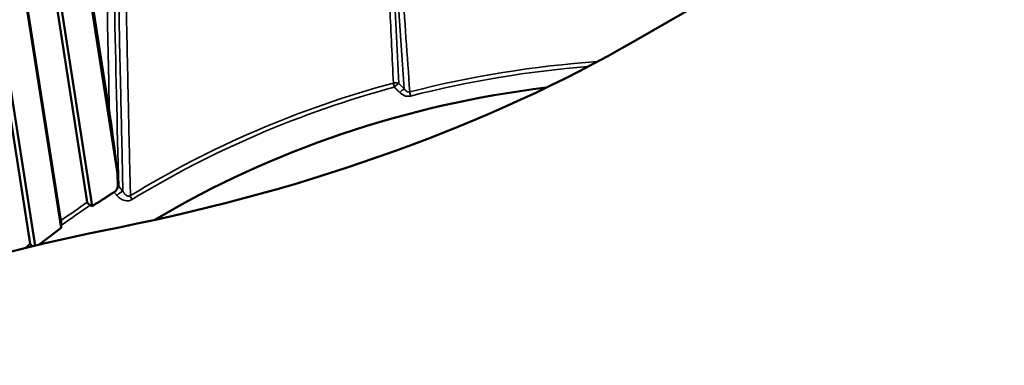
# Model space of a CAD drawing. Header units: millimetres. Extents: x 0 to 4686, y -120 to 1682.
# Tile 361 of 558: x 2080 to 2094, y 812 to 817. Entities that reach past the tile are written whole.
import ezdxf

# ---------------------------------------------------------------- set-up
doc = ezdxf.new("R2010")
doc.units = ezdxf.units.MM
doc.header["$LTSCALE"] = 2
doc.layers.add('Sichtbar (ISO)', color=7, linetype='Continuous', lineweight=50)
doc.layers.add('Sichtbar schmal (ISO)', color=7, linetype='Continuous', lineweight=35)

msp = doc.modelspace()

# ---------------------------------------------------------------- linework, layer by layer
at = {"layer": 'Sichtbar (ISO)'}
for p, q in [((2088.6582, 816.63), (2120.692, 835.1247)), ((2081.0562, 814.6787), (2079.6304, 823.8938)), ((2079.6412, 823.9475), (2080.9378, 815.5671)), ((2080.6125, 814.2554), (2079.1607, 823.6381)), ((2080.6852, 814.1993), (2079.2256, 823.6332)), ((2078.756, 823.3557), (2080.2266, 813.9861)), ((2080.2292, 813.8812), (2078.7506, 823.3017)), ((2079.7764, 813.6459), (2078.3056, 823.0154)), ((2079.846, 813.6188), (2078.3712, 823.015)), ((2081.0562, 814.6787), (2081.0612, 814.4921)), ((2080.6567, 814.2131), (2080.6852, 814.1993)), ((2080.2292, 813.8812), (2080.2296, 813.915))]:
    msp.add_line(p, q, dxfattribs=at)
for centre, major_axis, ratio, start_param, end_param in [((2074.5161, 824.795), (20, 0), 0.5773503, 5.0467602, 5.4977872), ((2088.5316, 805.5299), (12.4716, 1.7392), 0.8318334, 1.5495938, 2.0399131), ((2080.9734, 814.4725), (0.0727, 0.0687), 0.7345377, 4.4708245, 5.4769896), ((2080.991, 814.4516), (0.064, 0.0578), 0.4994666, 5.6890526, 5.8795227), ((2089.284, 800.2531), (25, 0), 0.5773503, 1.9051678, 2.2069845), ((2078.9102, 820.9327), (8.7297, 9.4229), 0.4755359, 4.3391535, 4.3729911)]:
    msp.add_ellipse(centre, major_axis=major_axis, ratio=ratio, start_param=start_param, end_param=end_param, dxfattribs=at)
for points, knots in [([(2081.0562, 814.6787), (2081.0368, 814.8416), (2081.0156, 815.0103), (2080.9794, 815.2814), (2080.9649, 815.3861), (2080.946, 815.5133), (2080.9419, 815.5405), (2080.9378, 815.5671)], [-0.17315405, -0.17315405, -0.17315405, -0.17315405, -0.09766852, -0.09766852, -0.04883426, -0.04883426, -0.03529483, -0.03529483, -0.03529483, -0.03529483]), ([(2080.6125, 814.2554), (2080.6135, 814.2494), (2080.6174, 814.2423), (2080.6291, 814.2295), (2080.6399, 814.2218), (2080.6525, 814.2152), (2080.6546, 814.2141), (2080.6567, 814.2131)], [-0.0711820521, -0.0711820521, -0.0711820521, -0.0711820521, -0.0680336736, -0.0680336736, -0.0641085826, -0.0641085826, -0.0633683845, -0.0633683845, -0.0633683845, -0.0633683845]), ([(2080.2296, 813.915), (2080.2296, 813.9176), (2080.2297, 813.9201), (2080.2297, 813.9356), (2080.2295, 813.9506), (2080.2284, 813.9709), (2080.2276, 813.9801), (2080.2266, 813.9861)], [-0.0079867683, -0.0079867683, -0.0079867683, -0.0079867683, -0.0072465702, -0.0072465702, -0.0033214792, -0.0033214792, -0.0001731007, -0.0001731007, -0.0001731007, -0.0001731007]), ([(2079.7764, 813.6459), (2079.7774, 813.6399), (2079.7813, 813.6331), (2079.7925, 813.6216), (2079.8019, 813.6154), (2079.8114, 813.6106)], [-0.0711820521, -0.0711820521, -0.0711820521, -0.0711820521, -0.0680336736, -0.0680336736, -0.0645149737, -0.0645149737, -0.0645149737, -0.0645149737])]:
    msp.add_open_spline(points, degree=3, knots=knots, dxfattribs=at)
msp.add_rational_spline([(2080.6852, 814.1993), (2080.8454, 814.3001), (2081.005, 814.4042)], [1.69312184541, 1.69337500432, 1.69322830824], degree=2, dxfattribs=at)
at = {"layer": 'Sichtbar schmal (ISO)'}
for p, q in [((2085.1839, 815.9977), (2085.0258, 819.3321)), ((2085.0259, 819.3296), (2085.2654, 815.919)), ((2085.2654, 815.919), (2085.1839, 815.9977)), ((2081.1352, 814.417), (2081.074, 814.4868))]:
    msp.add_line(p, q, dxfattribs=at)
for centre, major_axis, ratio, start_param, end_param in [((2087.1131, 815.7019), (-13.123, -1.83), 0.8318334, 3.5976959, 6.1213144), ((3018.8896, -298.6171), (802.955, -1488.5339), 0.3260348, 3.7077696, 3.7093851), ((3401.1374, 158.6604), (-1226.7359, 969.7099), 0.5033569, 0.393846, 0.3966943), ((2088.5128, 805.665), (12.6769, 1.7678), 0.8318334, 1.4875806, 1.7060976), ((2088.518, 805.6278), (-12.6479, -1.7637), 0.8318334, 4.640364, 4.8476843), ((2088.5024, 805.7399), (12.8105, 1.7864), 0.8318334, 1.7218772, 2.0529125), ((2088.5076, 805.702), (-12.7815, -1.7824), 0.8318334, 4.86347, 5.1945052), ((2085.1313, 815.9274), (0.0261, -0.0965), 0.0835352, 3.7427995, 4.5101067), ((2085.2119, 815.8491), (-0.0697, -0.0717), 0.2129676, 3.6498038, 4.6774291), ((2081.0814, 814.3495), (0.0752, 0.066), 0.2960481, 0.5559656, 1.7846023), ((2081.0204, 814.419), (0.0752, 0.066), 0.2960481, 0.5550385, 0.7792209), ((2081.0204, 814.419), (0.1, 0.0025), 0.7969765, 0.9852063, 1.1309778), ((2081.302, 814.2876), (0.0522, -0.0853), 0.2573392, 3.6929531, 4.4608981), ((2088.4878, 805.8444), (12.9988, 1.8127), 0.8318334, 2.1010819, 2.1385421), ((2088.4931, 805.8065), (-12.9698, -1.8086), 0.8318334, 5.2406262, 5.2821831), ((2088.4878, 805.8444), (12.9988, 1.8127), 0.8318334, 2.1837554, 2.1918017)]:
    msp.add_ellipse(centre, major_axis=major_axis, ratio=ratio, start_param=start_param, end_param=end_param, dxfattribs=at)
for points, knots in [([(2085.3458, 815.8753), (2085.3086, 816.4045), (2085.2342, 817.4613), (2085.123, 819.0439), (2085.0492, 820.0955), (2085.0122, 820.6211)], [0.00001452, 0.00001452, 0.00001452, 0.00001452, 0.33333333, 0.66666667, 0.9999991, 0.9999991, 0.9999991, 0.9999991]), ([(2084.9492, 819.3406), (2084.9663, 818.9679), (2085.0005, 818.2242), (2085.054, 817.1131), (2085.0883, 816.3743), (2085.1052, 816.0059)], [0.00000002, 0.00000002, 0.00000002, 0.00000002, 0.33333333, 0.66666667, 0.99998892, 0.99998892, 0.99998892, 0.99998892]), ([(2081.0776, 817.1325), (2081.0792, 817.0457), (2081.085, 816.6083), (2081.1035, 815.8422), (2081.1227, 815.0224), (2081.1319, 814.5574), (2081.1351, 814.4171)], [0.00000754, 0.00000754, 0.00000754, 0.00000754, 0.09605273, 0.48501839, 0.84510303, 0.99995684, 0.99995684, 0.99995684, 0.99995684]), ([(2081.2461, 814.3532), (2081.2421, 814.5153), (2081.2383, 814.6774), (2081.2345, 814.8395), (2081.2269, 815.1655), (2081.2195, 815.4914), (2081.2123, 815.8172), (2081.2046, 816.1692), (2081.1972, 816.521), (2081.19, 816.8726), (2081.1882, 816.9594), (2081.1864, 817.0462), (2081.1847, 817.1331)], [0, 0, 0, 0, 0.1748029, 0.1748029, 0.1748029, 0.5264024, 0.5264024, 0.5264024, 0.9062023, 0.9062023, 0.9062023, 1, 1, 1, 1]), ([(2085.1839, 815.9977), (2085.1788, 815.9949), (2085.1726, 815.9909), (2085.1656, 815.9858), (2085.1585, 815.9807), (2085.1506, 815.9745), (2085.1425, 815.9675), (2085.1344, 815.9606), (2085.1262, 815.9528), (2085.1182, 815.9447)], [0, 0, 0, 0, 0.33333333, 0.33333333, 0.33333333, 0.66666667, 0.66666667, 0.66666667, 1, 1, 1, 1]), ([(2085.3583, 815.8147), (2085.3544, 815.814), (2085.3507, 815.8133), (2085.3469, 815.8128), (2085.3434, 815.8123), (2085.3399, 815.8119), (2085.3365, 815.8116), (2085.333, 815.8113), (2085.3295, 815.8111), (2085.3261, 815.811), (2085.3223, 815.8109), (2085.3186, 815.8109), (2085.315, 815.8109), (2085.3117, 815.811), (2085.3084, 815.8112), (2085.3053, 815.8114), (2085.3045, 815.8114), (2085.3037, 815.8115), (2085.3028, 815.8115), (2085.2982, 815.8119), (2085.2939, 815.8126), (2085.2896, 815.8135), (2085.285, 815.8145), (2085.2804, 815.8157), (2085.2755, 815.8175), (2085.2711, 815.8191), (2085.2665, 815.821), (2085.2616, 815.8236), (2085.2569, 815.826), (2085.2518, 815.8289), (2085.2464, 815.8322), (2085.2416, 815.8352), (2085.2366, 815.8385), (2085.2313, 815.8421), (2085.2262, 815.8456), (2085.221, 815.8494), (2085.2156, 815.8535), (2085.2103, 815.8575), (2085.2047, 815.8618), (2085.1991, 815.8664)], [0, 0, 0, 0, 0.0662168, 0.0662168, 0.0662168, 0.1286171, 0.1286171, 0.1286171, 0.1927431, 0.1927431, 0.1927431, 0.2652544, 0.2652544, 0.2652544, 0.3333333, 0.3333333, 0.3333333, 0.3516654, 0.3516654, 0.3516654, 0.456289, 0.456289, 0.456289, 0.567584, 0.567584, 0.567584, 0.6666667, 0.6666667, 0.6666667, 0.759344, 0.759344, 0.759344, 0.8418758, 0.8418758, 0.8418758, 0.9212858, 0.9212858, 0.9212858, 1, 1, 1, 1]), ([(2085.3458, 815.8752), (2085.338, 815.8734), (2085.3227, 815.8728), (2085.302, 815.8817), (2085.2832, 815.8969), (2085.2711, 815.9109), (2085.2654, 815.919)], [0.00005344, 0.00005344, 0.00005344, 0.00005344, 0.25, 0.5, 0.75, 1, 1, 1, 1]), ([(2085.3458, 815.8752), (2085.3465, 815.8704), (2085.3474, 815.8649), (2085.3487, 815.8585), (2085.3499, 815.8522), (2085.3513, 815.8451), (2085.353, 815.8377), (2085.3546, 815.8303), (2085.3564, 815.8226), (2085.3583, 815.8147)], [0, 0, 0, 0, 0.3333333, 0.3333333, 0.3333333, 0.6666667, 0.6666667, 0.6666667, 1, 1, 1, 1]), ([(2081.005, 814.4042), (2081.0096, 814.399), (2081.0142, 814.3938), (2081.0188, 814.3886), (2081.0234, 814.3833), (2081.028, 814.3781), (2081.0326, 814.3729), (2081.0372, 814.3676), (2081.0418, 814.3624), (2081.0464, 814.3572)], [0, 0, 0, 0, 0.33333333, 0.33333333, 0.33333333, 0.66666667, 0.66666667, 0.66666667, 0.99999555, 0.99999555, 0.99999555, 0.99999555]), ([(2081.1351, 814.4171), (2081.139, 814.4104), (2081.1427, 814.4044), (2081.1465, 814.3987), (2081.149, 814.3952), (2081.1515, 814.3917), (2081.154, 814.3884), (2081.1555, 814.3865), (2081.157, 814.3847), (2081.1585, 814.3829), (2081.1626, 814.378), (2081.1667, 814.3735), (2081.1709, 814.3695), (2081.1722, 814.3683), (2081.1734, 814.3672), (2081.1747, 814.3661), (2081.1778, 814.3633), (2081.1809, 814.3608), (2081.184, 814.3586), (2081.1879, 814.3558), (2081.1919, 814.3534), (2081.1963, 814.3513), (2081.1968, 814.3511), (2081.1973, 814.3508), (2081.1979, 814.3506), (2081.2025, 814.3485), (2081.2075, 814.3468), (2081.2126, 814.346), (2081.2155, 814.3454), (2081.2185, 814.3452), (2081.2215, 814.3452), (2081.2239, 814.3453), (2081.2262, 814.3455), (2081.2286, 814.3459), (2081.2347, 814.347), (2081.2406, 814.3495), (2081.2461, 814.3532)], [0, 0, 0, 0, 0.12248994, 0.12248994, 0.12248994, 0.2, 0.2, 0.2, 0.24456474, 0.24456474, 0.24456474, 0.3641785, 0.3641785, 0.3641785, 0.4, 0.4, 0.4, 0.48902626, 0.48902626, 0.48902626, 0.6, 0.6, 0.6, 0.61353228, 0.61353228, 0.61353228, 0.73073835, 0.73073835, 0.73073835, 0.8, 0.8, 0.8, 0.85508241, 0.85508241, 0.85508241, 0.99999991, 0.99999991, 0.99999991, 0.99999991])]:
    msp.add_open_spline(points, degree=3, knots=knots, dxfattribs=at)
for points in [[(2085.1052, 816.0059), (2085.1147, 816.0081), (2085.1338, 816.0104), (2085.1554, 816.0081), (2085.1746, 816.0023), (2085.1839, 815.9977)], [(2085.1182, 815.9447), (2085.1272, 815.936), (2085.1453, 815.9186), (2085.1722, 815.8923), (2085.1901, 815.875), (2085.1991, 815.8664)], [(2081.2678, 814.2958), (2081.2589, 814.2903), (2081.2398, 814.2814), (2081.2062, 814.2751), (2081.1684, 814.2779), (2081.1281, 814.2915), (2081.0865, 814.3171), (2081.0595, 814.3423), (2081.0464, 814.3572)]]:
    msp.add_open_spline(points, degree=3, dxfattribs=at)

doc.saveas('drawing.dxf')
